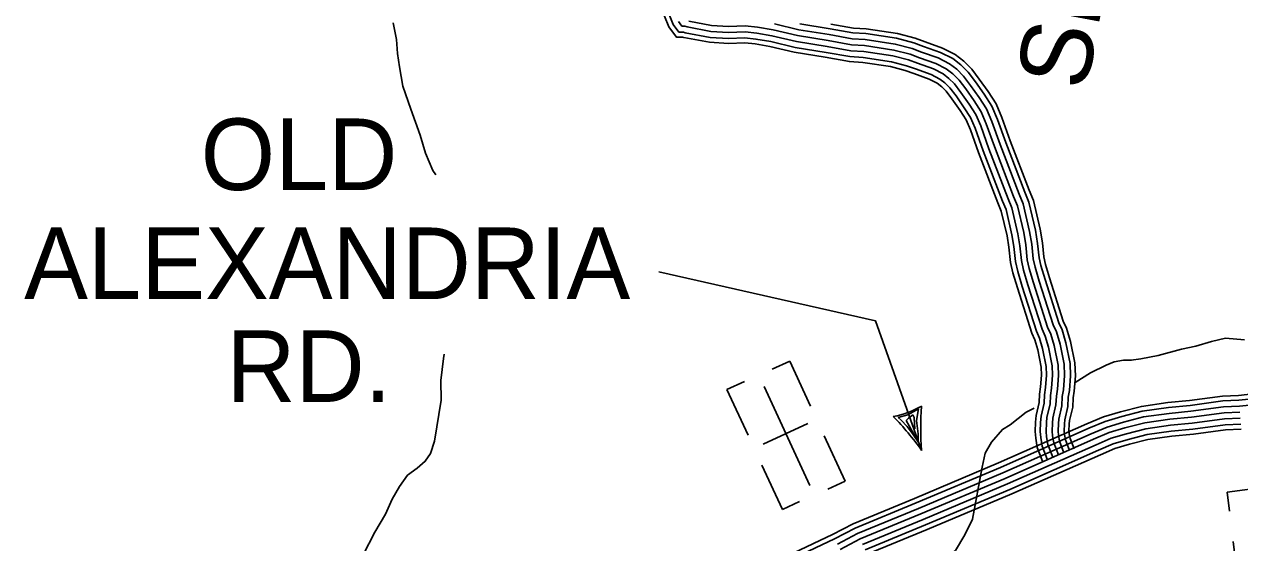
# Model space of a CAD drawing. Extents: x 1788175 to 1969470, y 584502 to 738744.
# Drawn here: x 1938619 to 1944904, y 640308 to 642988 of the extents above; entities that cross this region are included whole.
import ezdxf

# ---------------------------------------------------------------- set-up
doc = ezdxf.new("R2010")
doc.units = 0
for name, color, linetype in [('DESIGN - ROW - Right-of-Way and Easement Labels', 7, 'Continuous'), ('DESIGN - TRANSPORTATION - Text', 7, 'Continuous'), ('DESIGN - UTILITIES - Cable (Underground) with Text', 7, 'Continuous'), ('SURVEY - TRANSPORTATION - Roads', 7, 'Continuous')]:
    doc.layers.add(name, color=color, linetype=linetype)

msp = doc.modelspace()

# ---------------------------------------------------------------- linework, layer by layer
at = {"layer": 'DESIGN - ROW - Right-of-Way and Easement Labels'}
for p, q in [((1943137.9, 640955.5), (1943188.2, 640969.3)), ((1943154, 640942.2), (1943137.9, 640955.5)), ((1943188.2, 640969.3), (1943243.6, 640999.6)), ((1943190.9, 640952.3), (1943213.3, 640968.3)), ((1943213.3, 640968.3), (1943220.3, 640955.1)), ((1943220.3, 640955.1), (1943222.2, 640922)), ((1943243.6, 640999.6), (1943232.5, 640940.3)), ((1943184.1, 640909.2), (1943154, 640942.2)), ((1943179.9, 640939.3), (1943190.9, 640952.3)), ((1943242.2, 640830.1), (1943179.9, 640939.3)), ((1943216.1, 640867.9), (1943184.1, 640909.2)), ((1943222.2, 640922), (1943224.7, 640896.9)), ((1943232.5, 640940.3), (1943242.1, 640870.6)), ((1943247.6, 640818.5), (1943216.1, 640867.9)), ((1943242.1, 640870.6), (1943242.2, 640830.1))]:
    msp.add_line(p, q, dxfattribs=at)
msp.add_lwpolyline([(1943259.5, 640785.4), (1943021.1, 641454.9), (1941899.9, 641709.2)], dxfattribs=at)
for centre, radius, start, end in [((1943006.1, 641481.6), 532.3, 281.5708, 298.4292), ((1942000.3, 639877.7), 1552.3, 35.78757, 44.21535), ((1944641.2, 640899.4), 1386.4, 175.27927, 184.71781)]:
    msp.add_arc(centre, radius, start, end, dxfattribs=at)
at = {"layer": 'DESIGN - TRANSPORTATION - Text'}
for points in [[(1940525.7, 642995), (1940544, 642908.9), (1940548.2, 642836.8), (1940558.4, 642768.7), (1940576.7, 642668.6), (1940617, 642548.5), (1940665.4, 642414.4), (1940693.7, 642322.3), (1940732, 642232.2), (1940746.5, 642209.5)], [(1944052.6, 641136.2), (1944132.4, 641186.1), (1944213.6, 641226.7), (1944254.2, 641242.9), (1944303, 641251), (1944343.6, 641251), (1944392.4, 641259.2), (1944481.7, 641275.4), (1944603.6, 641307.9), (1944676.7, 641324.2), (1944757.9, 641348.5), (1944831.1, 641364.8), (1944928.5, 641356.7)], [(1940790.9, 641282.3), (1940786.7, 641260.6), (1940773, 641146.3), (1940775.3, 641044.1), (1940739.9, 640833.6), (1940720, 640769.4), (1940692.1, 640729.3), (1940650.2, 640693.1), (1940600.3, 640656.8), (1940558.4, 640598.6), (1940520.5, 640532.3), (1940486.7, 640456.1), (1940430.9, 640361.7), (1940371.2, 640245.3)], [(1943230.6, 640178.6), (1943328.1, 640211.1), (1943384.9, 640227.4), (1943433.7, 640268), (1943482.4, 640349.3), (1943523.1, 640430.5), (1943571.8, 640698.6), (1943588.1, 640771.7), (1943620.6, 640828.6), (1943677.4, 640893.6), (1943718, 640918), (1943799.3, 640982.9), (1943842, 641004.3)]]:
    msp.add_lwpolyline(points, dxfattribs=at)
at = {"layer": 'DESIGN - UTILITIES - Cable (Underground) with Text'}
for p, q in [((1942577.4, 641246.3), (1942486.8, 641204.4)), ((1942685.1, 641013.2), (1942577.3, 641246.2)), ((1942342.7, 641142.1), (1942252.8, 641100.5)), ((1942252.3, 641100.3), (1942361.8, 640863.6)), ((1942670.9, 640924.7), (1942440.7, 640818.2)), ((1942864.1, 640626.1), (1942755.8, 640860.4)), ((1942433.5, 640708.4), (1942539.1, 640480.2)), ((1942863.9, 640626), (1942773.7, 640584.3)), ((1945093.1, 640604), (1944838.8, 640569.3)), ((1942539.2, 640480.2), (1942628.3, 640521.5)), ((1944838.7, 640569.4), (1944852.2, 640470.5)), ((1944869.5, 640314.5), (1944882.9, 640216.4))]:
    msp.add_line(p, q, dxfattribs=at)
msp.add_lwpolyline([(1942444.8, 641115), (1942681.1, 640604)], dxfattribs=at)
at = {"layer": 'SURVEY - TRANSPORTATION - Roads'}
for points in [[(1941907.4, 643084.7), (1941951.9, 642974.4), (1941991.4, 642922), (1942023.3, 642922.1), (1942029.6, 642919.4), (1942162.4, 642895.1), (1942260.6, 642888.7), (1942344.2, 642892.8), (1942398.6, 642886.2), (1942474, 642873.2), (1942600.6, 642843.5), (1942761.1, 642817.6), (1942885.8, 642795.1), (1942955, 642791.3), (1943098.6, 642769), (1943174.1, 642749.5), (1943218.6, 642732.9), (1943297.8, 642704.9), (1943339.8, 642683.3), (1943363.2, 642665.5), (1943386.5, 642642.3), (1943416.3, 642602.2), (1943458.8, 642542.6), (1943489.8, 642494.7), (1943512, 642442), (1943553.9, 642325.3), (1943653.5, 642065), (1943671.4, 642022.4), (1943701.4, 641894.5), (1943710.7, 641835.7), (1943719.2, 641757), (1943731.1, 641703.1), (1943754.5, 641625.2), (1943828.9, 641391.6), (1943844.7, 641356.1), (1943860.1, 641305.4), (1943878.2, 641216.2), (1943879.8, 641174.5), (1943874.8, 641113.2), (1943868.6, 641075.3), (1943866.8, 641032.1), (1943851.3, 640965.3), (1943848.8, 640931.2), (1943846.6, 640882.2), (1943849.5, 640848.8), (1943857.6, 640800.4), (1943884.9, 640730.4)], [(1941907.4, 643084.7), (1941951.9, 642974.4), (1941991.4, 642922), (1942023.3, 642922.1), (1942029.6, 642919.4), (1942162.4, 642895.1), (1942260.6, 642888.7), (1942344.2, 642892.8), (1942398.6, 642886.2), (1942474, 642873.2), (1942600.6, 642843.5), (1942761.1, 642817.6), (1942885.8, 642795.1), (1942955, 642791.3), (1943098.6, 642769), (1943174.1, 642749.5), (1943218.6, 642732.9), (1943297.8, 642704.9), (1943339.8, 642683.3), (1943363.2, 642665.5), (1943386.5, 642642.3), (1943416.3, 642602.2), (1943458.8, 642542.6), (1943489.8, 642494.7), (1943512, 642442), (1943553.9, 642325.3), (1943653.5, 642065), (1943671.4, 642022.4), (1943701.4, 641894.5), (1943710.7, 641835.7), (1943719.2, 641757), (1943731.1, 641703.1), (1943754.5, 641625.2), (1943828.9, 641391.6), (1943844.7, 641356.1), (1943860.1, 641305.4), (1943878.2, 641216.2), (1943879.8, 641174.5), (1943874.8, 641113.2), (1943868.6, 641075.3), (1943866.8, 641032.1), (1943851.3, 640965.3), (1943848.8, 640931.2), (1943846.6, 640882.2), (1943849.5, 640848.8), (1943857.6, 640800.4), (1943884.9, 640730.4)], [(1941938.3, 643076.9), (1941974.5, 642987.1), (1942004.1, 642947.7), (1942028.5, 642947.8), (1942037.1, 642944.2), (1942165.5, 642920.6), (1942260.8, 642914.4), (1942345.1, 642918.6), (1942402.4, 642911.7), (1942479.1, 642898.5), (1942605.6, 642868.7), (1942765.4, 642842.9), (1942888.8, 642820.7), (1942957.6, 642816.9), (1943103.8, 642794.2), (1943181.8, 642774.1), (1943227.4, 642757.1), (1943308, 642728.6), (1943353.6, 642705.1), (1943380.1, 642684.9), (1943406, 642659.2), (1943437.1, 642617.4), (1943480.1, 642557), (1943512.6, 642506.8), (1943536, 642451.3), (1943578, 642334.2), (1943677.4, 642074.5), (1943695.9, 642030.4), (1943726.6, 641899.5), (1943736.2, 641839.1), (1943744.6, 641761.2), (1943756, 641709.6), (1943779, 641632.8), (1943852.9, 641400.8), (1943868.9, 641365.1), (1943885.1, 641311.7), (1943903.8, 641219.3), (1943905.6, 641173.9), (1943900.3, 641110), (1943894.2, 641072.7), (1943892.4, 641028.6), (1943876.8, 640961.4), (1943874.5, 640929.7), (1943872.4, 640882.7), (1943875, 640852.1), (1943882.6, 640807.3), (1943908.9, 640739.8)], [(1941938.3, 643076.9), (1941974.5, 642987.1), (1942004.1, 642947.7), (1942028.5, 642947.8), (1942037.1, 642944.2), (1942165.5, 642920.6), (1942260.8, 642914.4), (1942345.1, 642918.6), (1942402.4, 642911.7), (1942479.1, 642898.5), (1942605.6, 642868.7), (1942765.4, 642842.9), (1942888.8, 642820.7), (1942957.6, 642816.9), (1943103.8, 642794.2), (1943181.8, 642774.1), (1943227.4, 642757.1), (1943308, 642728.6), (1943353.6, 642705.1), (1943380.1, 642684.9), (1943406, 642659.2), (1943437.1, 642617.4), (1943480.1, 642557), (1943512.6, 642506.8), (1943536, 642451.3), (1943578, 642334.2), (1943677.4, 642074.5), (1943695.9, 642030.4), (1943726.6, 641899.5), (1943736.2, 641839.1), (1943744.6, 641761.2), (1943756, 641709.6), (1943779, 641632.8), (1943852.9, 641400.8), (1943868.9, 641365.1), (1943885.1, 641311.7), (1943903.8, 641219.3), (1943905.6, 641173.9), (1943900.3, 641110), (1943894.2, 641072.7), (1943892.4, 641028.6), (1943876.8, 640961.4), (1943874.5, 640929.7), (1943872.4, 640882.7), (1943875, 640852.1), (1943882.6, 640807.3), (1943908.9, 640739.8)], [(1942001.7, 643002.5), (1942019.5, 642978.8), (1942034.7, 642978.9), (1942046, 642974.1), (1942169.3, 642951.4), (1942261, 642945.5), (1942346.2, 642949.7), (1942406.9, 642942.3), (1942485.3, 642928.9), (1942611.7, 642899.2), (1942770.7, 642873.5), (1942892.4, 642851.5), (1942960.9, 642847.7), (1943110, 642824.6), (1943191.1, 642803.7), (1943238, 642786.3), (1943320.4, 642757.1), (1943370.2, 642731.4), (1943400.5, 642708.4), (1943429.5, 642679.5), (1943462.1, 642635.6), (1943505.7, 642574.5), (1943540.1, 642521.3), (1943564.9, 642462.6), (1943607.1, 642345), (1943706.2, 642086.1), (1943725.5, 642040), (1943757.1, 641905.4), (1943767, 641843.2), (1943775.3, 641766.2), (1943786, 641717.4), (1943808.6, 641641.9), (1943881.9, 641411.8), (1943898, 641376), (1943915.2, 641319.2), (1943934.7, 641223), (1943936.6, 641173.3), (1943931.1, 641106.2), (1943925.1, 641069.5), (1943923.2, 641024.5), (1943907.5, 640956.8), (1943905.4, 640927.9), (1943903.4, 640883.3), (1943905.8, 640856), (1943912.6, 640815.6), (1943937.8, 640751)], [(1942001.7, 643002.5), (1942019.5, 642978.8), (1942034.7, 642978.9), (1942046, 642974.1), (1942169.3, 642951.4), (1942261, 642945.5), (1942346.2, 642949.7), (1942406.9, 642942.3), (1942485.3, 642928.9), (1942611.7, 642899.2), (1942770.7, 642873.5), (1942892.4, 642851.5), (1942960.9, 642847.7), (1943110, 642824.6), (1943191.1, 642803.7), (1943238, 642786.3), (1943320.4, 642757.1), (1943370.2, 642731.4), (1943400.5, 642708.4), (1943429.5, 642679.5), (1943462.1, 642635.6), (1943505.7, 642574.5), (1943540.1, 642521.3), (1943564.9, 642462.6), (1943607.1, 642345), (1943706.2, 642086.1), (1943725.5, 642040), (1943757.1, 641905.4), (1943767, 641843.2), (1943775.3, 641766.2), (1943786, 641717.4), (1943808.6, 641641.9), (1943881.9, 641411.8), (1943898, 641376), (1943915.2, 641319.2), (1943934.7, 641223), (1943936.6, 641173.3), (1943931.1, 641106.2), (1943925.1, 641069.5), (1943923.2, 641024.5), (1943907.5, 640956.8), (1943905.4, 640927.9), (1943903.4, 640883.3), (1943905.8, 640856), (1943912.6, 640815.6), (1943937.8, 640751)], [(1942055, 643003.9), (1942173.2, 642982.3), (1942261.2, 642976.5), (1942347.3, 642980.8), (1942411.4, 642973), (1942491.5, 642959.2), (1942617.7, 642929.6), (1942775.9, 642904), (1942896.1, 642882.4), (1942964.1, 642878.6), (1943116.3, 642855), (1943200.4, 642833.3), (1943248.5, 642815.4), (1943332.7, 642785.6), (1943386.8, 642757.7), (1943420.9, 642731.8), (1943453, 642699.8), (1943487.2, 642653.9), (1943531.4, 642591.9), (1943567.6, 642535.9), (1943593.8, 642473.9), (1943636.1, 642355.8), (1943734.9, 642097.6), (1943755.1, 642049.6), (1943787.5, 641911.4), (1943797.7, 641847.3), (1943805.9, 641771.2), (1943816, 641725.2), (1943838.3, 641651.1), (1943911, 641422.9), (1943927.1, 641386.9), (1943945.3, 641326.8), (1943965.5, 641226.7), (1943967.7, 641172.6), (1943961.9, 641102.5), (1943956, 641066.4), (1943954.1, 641020.3), (1943938.3, 640952.1), (1943936.4, 640926), (1943934.5, 640884), (1943936.5, 640859.9), (1943942.6, 640823.9), (1943966.6, 640762.3)], [(1942055, 643003.9), (1942173.2, 642982.3), (1942261.2, 642976.5), (1942347.3, 642980.8), (1942411.4, 642973), (1942491.5, 642959.2), (1942617.7, 642929.6), (1942775.9, 642904), (1942896.1, 642882.4), (1942964.1, 642878.6), (1943116.3, 642855), (1943200.4, 642833.3), (1943248.5, 642815.4), (1943332.7, 642785.6), (1943386.8, 642757.7), (1943420.9, 642731.8), (1943453, 642699.8), (1943487.2, 642653.9), (1943531.4, 642591.9), (1943567.6, 642535.9), (1943593.8, 642473.9), (1943636.1, 642355.8), (1943734.9, 642097.6), (1943755.1, 642049.6), (1943787.5, 641911.4), (1943797.7, 641847.3), (1943805.9, 641771.2), (1943816, 641725.2), (1943838.3, 641651.1), (1943911, 641422.9), (1943927.1, 641386.9), (1943945.3, 641326.8), (1943965.5, 641226.7), (1943967.7, 641172.6), (1943961.9, 641102.5), (1943956, 641066.4), (1943954.1, 641020.3), (1943938.3, 640952.1), (1943936.4, 640926), (1943934.5, 640884), (1943936.5, 640859.9), (1943942.6, 640823.9), (1943966.6, 640762.3)], [(1942055, 643003.9), (1942173.2, 642982.3), (1942261.2, 642976.5), (1942347.3, 642980.8), (1942411.4, 642973), (1942491.5, 642959.2), (1942617.7, 642929.6), (1942775.9, 642904), (1942896.1, 642882.4), (1942964.1, 642878.6), (1943116.3, 642855), (1943200.4, 642833.3), (1943248.5, 642815.4), (1943332.7, 642785.6), (1943386.8, 642757.7), (1943420.9, 642731.8), (1943453, 642699.8), (1943487.2, 642653.9), (1943531.4, 642591.9), (1943567.6, 642535.9), (1943593.8, 642473.9), (1943636.1, 642355.8), (1943734.9, 642097.6), (1943755.1, 642049.6), (1943787.5, 641911.4), (1943797.7, 641847.3), (1943805.9, 641771.2), (1943816, 641725.2), (1943838.3, 641651.1), (1943911, 641422.9), (1943927.1, 641386.9), (1943945.3, 641326.8), (1943965.5, 641226.7), (1943967.7, 641172.6), (1943961.9, 641102.5), (1943956, 641066.4), (1943954.1, 641020.3), (1943938.3, 640952.1), (1943936.4, 640926), (1943934.5, 640884), (1943936.5, 640859.9), (1943942.6, 640823.9), (1943966.6, 640762.3)], [(1942497.7, 642989.6), (1942623.7, 642960), (1942781.1, 642934.6), (1942899.7, 642913.2), (1942967.4, 642909.5), (1943122.6, 642885.4), (1943209.8, 642862.9), (1943259.1, 642844.5), (1943345, 642814.1), (1943403.4, 642784), (1943441.3, 642755.2), (1943476.5, 642720.2), (1943512.3, 642672.1), (1943557, 642609.3), (1943595.1, 642550.5), (1943622.7, 642485.1), (1943665.2, 642366.6), (1943763.7, 642109.2), (1943784.7, 642059.2), (1943817.9, 641917.4), (1943828.4, 641851.4), (1943836.5, 641776.2), (1943846.1, 641733), (1943867.9, 641660.3), (1943940, 641434), (1943956.2, 641397.7), (1943975.3, 641334.4), (1943996.4, 641230.4), (1943998.7, 641171.9), (1943992.7, 641098.7), (1943986.9, 641063.2), (1943985, 641016.1), (1943969, 640947.4), (1943967.3, 640924.2), (1943965.5, 640884.6), (1943967.3, 640863.8), (1943972.7, 640832.2), (1943995.5, 640773.5)], [(1942497.7, 642989.6), (1942623.7, 642960), (1942781.1, 642934.6), (1942899.7, 642913.2), (1942967.4, 642909.5), (1943122.6, 642885.4), (1943209.8, 642862.9), (1943259.1, 642844.5), (1943345, 642814.1), (1943403.4, 642784), (1943441.3, 642755.2), (1943476.5, 642720.2), (1943512.3, 642672.1), (1943557, 642609.3), (1943595.1, 642550.5), (1943622.7, 642485.1), (1943665.2, 642366.6), (1943763.7, 642109.2), (1943784.7, 642059.2), (1943817.9, 641917.4), (1943828.4, 641851.4), (1943836.5, 641776.2), (1943846.1, 641733), (1943867.9, 641660.3), (1943940, 641434), (1943956.2, 641397.7), (1943975.3, 641334.4), (1943996.4, 641230.4), (1943998.7, 641171.9), (1943992.7, 641098.7), (1943986.9, 641063.2), (1943985, 641016.1), (1943969, 640947.4), (1943967.3, 640924.2), (1943965.5, 640884.6), (1943967.3, 640863.8), (1943972.7, 640832.2), (1943995.5, 640773.5)], [(1942629.7, 642990.4), (1942786.3, 642965.2), (1942903.3, 642944.1), (1942970.6, 642940.3), (1943128.9, 642915.8), (1943219.1, 642892.5), (1943269.7, 642873.7), (1943357.3, 642842.7), (1943420, 642810.4), (1943461.7, 642778.7), (1943500, 642740.5), (1943537.3, 642690.3), (1943582.7, 642626.7), (1943622.6, 642565), (1943651.6, 642496.4), (1943694.3, 642377.3), (1943792.5, 642120.7), (1943814.3, 642068.8), (1943848.4, 641923.4), (1943859.2, 641855.5), (1943867.2, 641781.2), (1943876.1, 641740.8), (1943897.5, 641669.4), (1943969, 641445), (1943985.3, 641408.6), (1944005.4, 641342), (1944027.3, 641234.1), (1944029.8, 641171.3), (1944023.5, 641094.9), (1944017.8, 641060.1), (1944015.8, 641011.9), (1943999.8, 640942.7), (1943998.3, 640922.4), (1943996.6, 640885.2), (1943998.1, 640867.8), (1944002.7, 640840.5), (1944024.4, 640784.8)], [(1942629.7, 642990.4), (1942786.3, 642965.2), (1942903.3, 642944.1), (1942970.6, 642940.3), (1943128.9, 642915.8), (1943219.1, 642892.5), (1943269.7, 642873.7), (1943357.3, 642842.7), (1943420, 642810.4), (1943461.7, 642778.7), (1943500, 642740.5), (1943537.3, 642690.3), (1943582.7, 642626.7), (1943622.6, 642565), (1943651.6, 642496.4), (1943694.3, 642377.3), (1943792.5, 642120.7), (1943814.3, 642068.8), (1943848.4, 641923.4), (1943859.2, 641855.5), (1943867.2, 641781.2), (1943876.1, 641740.8), (1943897.5, 641669.4), (1943969, 641445), (1943985.3, 641408.6), (1944005.4, 641342), (1944027.3, 641234.1), (1944029.8, 641171.3), (1944023.5, 641094.9), (1944017.8, 641060.1), (1944015.8, 641011.9), (1943999.8, 640942.7), (1943998.3, 640922.4), (1943996.6, 640885.2), (1943998.1, 640867.8), (1944002.7, 640840.5), (1944024.4, 640784.8)], [(1942790.5, 642989.5), (1942906.2, 642968.7), (1942973.2, 642965), (1943133.8, 642940.1), (1943226.5, 642916.1), (1943278.1, 642896.9), (1943367.2, 642865.4), (1943433.3, 642831.3), (1943478, 642797.3), (1943518.8, 642756.7), (1943557.3, 642704.9), (1943603.1, 642640.6), (1943644.5, 642576.6), (1943674.6, 642505.4), (1943717.5, 642385.9), (1943815.4, 642129.9), (1943837.9, 642076.4), (1943872.6, 641928.2), (1943883.7, 641858.8), (1943891.6, 641785.2), (1943900, 641747), (1943921.1, 641676.7), (1943992.1, 641453.9), (1944008.5, 641417.3), (1944029.4, 641348.1), (1944051.9, 641237.1), (1944054.6, 641170.7), (1944048, 641091.9), (1944042.4, 641057.6), (1944040.4, 641008.6), (1944024.3, 640939), (1944022.9, 640920.9), (1944021.4, 640885.7), (1944022.6, 640870.9), (1944026.7, 640847.1), (1944047.4, 640793.8)], [(1942790.5, 642989.5), (1942906.2, 642968.7), (1942973.2, 642965), (1943133.8, 642940.1), (1943226.5, 642916.1), (1943278.1, 642896.9), (1943367.2, 642865.4), (1943433.3, 642831.3), (1943478, 642797.3), (1943518.8, 642756.7), (1943557.3, 642704.9), (1943603.1, 642640.6), (1943644.5, 642576.6), (1943674.6, 642505.4), (1943717.5, 642385.9), (1943815.4, 642129.9), (1943837.9, 642076.4), (1943872.6, 641928.2), (1943883.7, 641858.8), (1943891.6, 641785.2), (1943900, 641747), (1943921.1, 641676.7), (1943992.1, 641453.9), (1944008.5, 641417.3), (1944029.4, 641348.1), (1944051.9, 641237.1), (1944054.6, 641170.7), (1944048, 641091.9), (1944042.4, 641057.6), (1944040.4, 641008.6), (1944024.3, 640939), (1944022.9, 640920.9), (1944021.4, 640885.7), (1944022.6, 640870.9), (1944026.7, 640847.1), (1944047.4, 640793.8)], [(1942598.7, 640256), (1942798.5, 640350.9), (1942904.5, 640406.4), (1943221.7, 640537), (1943656.6, 640720.3), (1944114.2, 640922.1), (1944199.2, 640958.6), (1944287.6, 640984.8), (1944395.8, 641012.7), (1944532.7, 641032.2), (1944645.1, 641042.6), (1944814.9, 641065.4), (1944898.4, 641069.7), (1945003.5, 641080.4)], [(1942608.6, 640233.3), (1942809.5, 640328.8), (1942914.9, 640384), (1943231.2, 640514.2), (1943666.4, 640697.6), (1944124, 640899.4), (1944207.6, 640935.3), (1944294.2, 640960.9), (1944400.6, 640988.5), (1944535.6, 641007.6), (1944647.9, 641018), (1944817.2, 641040.8), (1944900.3, 641045.1), (1945004.5, 641055.7)], [(1942823.4, 640301), (1942928, 640355.8), (1943243.1, 640485.6), (1943678.7, 640669.2), (1944136.4, 640871), (1944218.2, 640906.1), (1944302.4, 640931.1), (1944406.7, 640958), (1944539.2, 640976.8), (1944651.4, 640987.2), (1944820.1, 641009.9), (1944902.6, 641014.2), (1945005.8, 641024.6)], [(1942837.2, 640273.3), (1942941.2, 640327.7), (1943255.1, 640457), (1943690.9, 640640.7), (1944148.8, 640842.6), (1944228.7, 640876.9), (1944310.7, 640901.2), (1944412.8, 640927.6), (1944542.8, 640946), (1944654.9, 640956.4), (1944823, 640979), (1944905, 640983.3)], [(1942837.2, 640273.3), (1942941.2, 640327.7), (1943255.1, 640457), (1943690.9, 640640.7), (1944148.8, 640842.6), (1944228.7, 640876.9), (1944310.7, 640901.2), (1944412.8, 640927.6), (1944542.8, 640946), (1944654.9, 640956.4), (1944823, 640979), (1944905, 640983.3)], [(1942954.3, 640299.6), (1943267, 640428.4), (1943703.2, 640612.2), (1944161.1, 640814.1), (1944239.3, 640847.7), (1944319, 640871.3), (1944418.8, 640897.1), (1944546.4, 640915.2), (1944658.4, 640925.6), (1944825.8, 640948.1), (1944907.4, 640952.3)], [(1942967.4, 640271.5), (1943278.9, 640399.7), (1943715.5, 640583.8), (1944173.5, 640785.7), (1944249.8, 640818.5), (1944327.3, 640841.4), (1944424.9, 640866.7), (1944550, 640884.4), (1944661.9, 640894.8), (1944828.7, 640917.2), (1944909.8, 640921.4)], [(1942978.3, 640248.1), (1943288.8, 640376), (1943725.7, 640560.2), (1944183.8, 640762.1), (1944258.6, 640794.3), (1944334.2, 640816.7), (1944429.9, 640841.4), (1944553, 640858.9), (1944664.8, 640869.2), (1944831.1, 640891.6), (1944911.7, 640895.8)]]:
    msp.add_lwpolyline(points, dxfattribs=at)

# ---------------------------------------------------------------- texts
at = {"layer": 'DESIGN - ROW - Right-of-Way and Easement Labels'}
msp.add_text('SPIDLE', height=370, rotation=79.3938, dxfattribs=at).set_placement((1944110.2, 642638.2))
for s, p in [('OLD', (1939531.1, 642131.2)), ('ALEXANDRIA', (1938618.1, 641567.6)), ('RD.', (1939664.5, 641035.9))]:
    msp.add_text(s, height=370, dxfattribs=at).set_placement(p)

doc.saveas('drawing.dxf')
